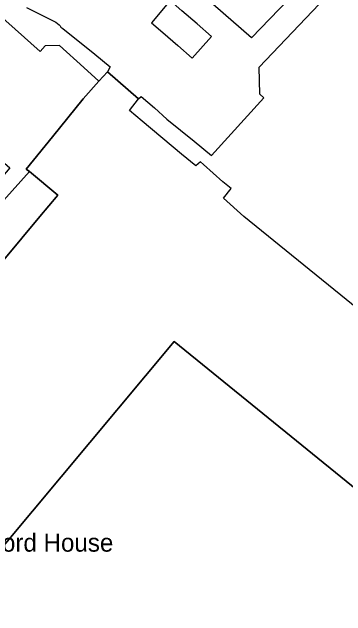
# Model space of a CAD drawing. Extents: x 529240 to 530363, y 179600 to 180767.
# Drawn here: x 530223.1 to 530260.1, y 180455.7 to 180522.7 of the extents above; entities that cross this region are included whole.
import ezdxf

# ---------------------------------------------------------------- set-up
doc = ezdxf.new("R2010")
doc.units = 0
for name, color, linetype in [('Building', 7, 'Continuous'), ('General surface', 7, 'Continuous'), ('Unclassified', 7, 'Continuous')]:
    doc.layers.add(name, color=color, linetype=linetype)

msp = doc.modelspace()

# ---------------------------------------------------------------- linework, layer by layer
at = {"layer": 'Building'}
for points in [[(530266.8, 180485.4), (530248.8, 180500), (530246.55, 180502.05), (530247.4, 180503.1), (530246.5, 180503.85), (530244.35, 180505.75), (530244, 180506.05), (530243.5, 180505.6), (530241.9, 180506.9), (530237.55, 180510.55), (530236.15, 180511.75), (530237.15, 180513.05), (530233.7, 180516.05), (530232.75, 180515), (530231, 180513.05), (530227.6, 180508.85), (530224.7, 180505.25), (530225.05, 180505), (530228.2, 180502.35), (530226.2, 180500), (530216, 180487.764), (530216, 180456.144), (530241.1, 180486.15), (530270, 180462.7)], [(530216, 180487.764), (530226.2, 180500), (530228.2, 180502.35), (530225.05, 180505)], [(530225.05, 180505), (530220.55, 180500), (530216, 180494.508)], [(530270, 180462.7), (530241.1, 180486.15), (530216, 180456.144), (530216, 180440.201), (530232.35, 180426.75), (530245.75, 180415.75), (530246.2, 180415.4), (530250.55, 180411.85), (530250.95, 180411.5), (530262.75, 180401.65)], [(530216, 180456.144), (530241.1, 180486.15), (530270, 180462.7)]]:
    msp.add_lwpolyline(points, dxfattribs=at)
msp.add_lwpolyline([(530216, 180494.508), (530216, 180487.764), (530226.2, 180500), (530228.2, 180502.35), (530225.05, 180505), (530220.55, 180500)], close=True, dxfattribs=at)
at = {"layer": 'General surface'}
for points in [[(530216, 180534.218), (530216, 180511.393), (530222.9, 180505.41), (530218.25, 180500), (530216, 180497.3), (530216, 180494.508), (530220.55, 180500), (530225.05, 180505), (530224.7, 180505.25), (530227.6, 180508.85), (530231, 180513.05), (530232.75, 180515), (530231.1, 180516.5), (530228.4, 180518.95), (530226.8, 180518.9), (530226.25, 180518.3), (530219.65, 180524.2)], [(530259.85, 180530.4), (530249.65, 180519.8), (530241.1, 180527.3)], [(530224.75, 180523.15), (530227.85, 180521.6), (530228, 180521.55), (530228.15, 180521.4), (530228.35, 180521.25), (530228.45, 180521.15), (530228.55, 180521), (530228.75, 180520.85), (530232.3, 180518), (530234, 180516.6), (530233.7, 180516.05), (530237.15, 180513.05), (530237.45, 180513.3), (530238.9, 180512.05), (530240.3, 180510.8), (530243.3, 180508.35), (530245.25, 180506.75), (530251.05, 180513.15), (530250.6, 180513.55), (530250.5, 180516.55), (530259.4, 180525.9)]]:
    msp.add_lwpolyline(points, dxfattribs=at)
msp.add_lwpolyline([(530243.1, 180517.54), (530245.25, 180519.95), (530243.64, 180521.34), (530241.96, 180522.81), (530240.65, 180523.95), (530238.6, 180521.45), (530239.83, 180520.38), (530241.49, 180518.94)], close=True, dxfattribs=at)

# ---------------------------------------------------------------- texts
at = {"layer": 'Unclassified'}
msp.add_text('Hungerford House', height=2, dxfattribs=at).set_placement((530212.5, 180462.85))

doc.saveas('drawing.dxf')
